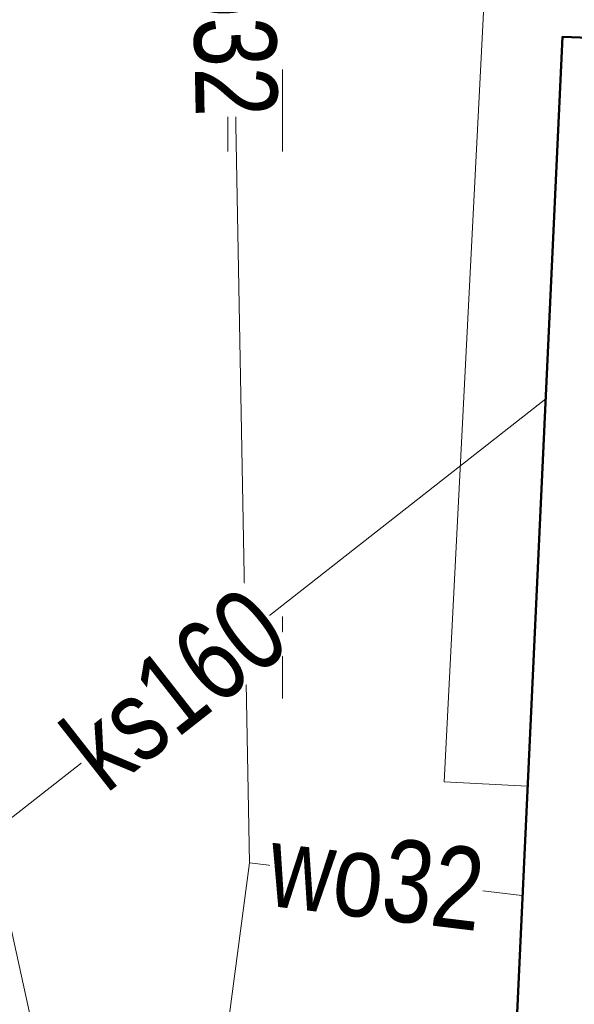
# Model space of a CAD drawing. Header units: metres. Extents: x 5504996 to 5514259, y 5943254 to 5951281.
# Tile 308 of 656: x 5509699.65 to 5509704.72, y 5948007.42 to 5948016.42. Entities that reach past the tile are written whole.
import ezdxf

# ---------------------------------------------------------------- set-up
doc = ezdxf.new("R2010")
doc.units = ezdxf.units.M
doc.linetypes.add('L_0_04', pattern=[1.5, 1, -0.5])
doc.layers.get('0').update_dxf_attribs({"linetype": 'CONTINUOUS', "lineweight": 18, "true_color": 0x000000})
for name, color, linetype, lineweight, true_color in [('EGB_Budynek', 7, 'CONTINUOUS', 50, 0x0a0909), ('GES_PrzewodElektroenergetyczny', 1, 'CONTINUOUS', 18, 0xff0000), ('GES_PrzewodGazowy', 7, 'CONTINUOUS', 18, 0xbfbf00), ('GES_PrzewodKanalizacyjny', 7, 'CONTINUOUS', 18, 0x803300), ('GES_PrzewodWodociagowy', 5, 'CONTINUOUS', 18, 0x0000ff), ('KR_ObiektKarto', 7, 'CONTINUOUS', 18, 0x000000), ('OT_ZagospodarowanieTerenu', 7, 'CONTINUOUS', 18, 0x000000)]:
    doc.layers.add(name, color=color, linetype=linetype, lineweight=lineweight, true_color=true_color)
doc.styles.get("Standard").update_dxf_attribs({"font": 'simplex.shx'})

# ---------------------------------------------------------------- blocks, each defined once
blk = doc.blocks.new('OTZT_S')
at = {"color": 0, "linetype": 'Continuous', "lineweight": 18, "flags": 128}
for points in [[(-0.5, -0.75), (-0.5, 0.75)], [(0.5, 0.75), (0.5, -0.75)]]:
    blk.add_lwpolyline(points, dxfattribs=at)

msp = doc.modelspace()

# ---------------------------------------------------------------- linework, layer by layer
at = {"layer": 'EGB_Budynek', "linetype": 'Continuous', "lineweight": 50, "flags": 128}
msp.add_lwpolyline([(5509726.23, 5948001.44), (5509716.07, 5948001.82), (5509716.11, 5948000.4), (5509707.68, 5948000.65), (5509707.94, 5948006.81), (5509704.18, 5948007.01), (5509704.61, 5948016.26), (5509710.2, 5948016.05), (5509710.02, 5948009.91), (5509715.85, 5948009.74), (5509715.92, 5948011.24), (5509726.58, 5948010.77)], close=True, dxfattribs=at)
at = {"layer": 'GES_PrzewodElektroenergetyczny', "color": 1, "linetype": 'Continuous', "lineweight": 18, "true_color": 0xff0000, "flags": 128}
msp.add_lwpolyline([(5509702.46, 5947972.82), (5509700.47, 5947999.04), (5509699.9, 5948006.6), (5509699.38, 5948008.97), (5509696.92, 5948020.25)], dxfattribs=at)
at = {"layer": 'GES_PrzewodGazowy', "color": 52, "linetype": 'Continuous', "lineweight": 18, "true_color": 0xbfbf00, "flags": 128}
msp.add_lwpolyline([(5509698.41, 5948022.32), (5509698.4, 5948021.85), (5509697.45, 5948021.07), (5509701.58, 5948021.02), (5509704.12, 5948021.02), (5509703.53, 5948009.45), (5509704.29, 5948009.41)], dxfattribs=at)
at = {"layer": 'GES_PrzewodKanalizacyjny', "color": 36, "linetype": 'Continuous', "lineweight": 18, "true_color": 0x803300, "flags": 128}
msp.add_lwpolyline([(5509704.46, 5948012.95), (5509698.36, 5948008.17)], dxfattribs=at)
at = {"layer": 'GES_PrzewodWodociagowy', "color": 5, "linetype": 'Continuous', "lineweight": 18, "true_color": 0x0000ff, "flags": 128}
for points in [[(5509701.5, 5948022.2), (5509701.75, 5948008.71)], [(5509701.75, 5948008.71), (5509697.01, 5947972.9)], [(5509701.75, 5948008.71), (5509704.24, 5948008.41)]]:
    msp.add_lwpolyline(points, dxfattribs=at)
at = {"layer": 'OT_ZagospodarowanieTerenu', "color": 18, "linetype": 'L_0_04', "lineweight": 18, "true_color": 0x000000, "flags": 128}
msp.add_lwpolyline([(5509704.27, 5948004.92), (5509706.55, 5948004.91), (5509706.32, 5947998.35), (5509714.43, 5947998.09), (5509714.56, 5948000.45), (5509716.11, 5948000.4), (5509716.07, 5948001.82), (5509726.23, 5948001.44), (5509726.58, 5948010.77), (5509715.92, 5948011.24), (5509710.06, 5948011.28), (5509710.2, 5948016.05), (5509704.61, 5948016.26), (5509704.18, 5948007.01)], close=True, dxfattribs=at)

# ---------------------------------------------------------------- block references
at = {"layer": 'KR_ObiektKarto', "linetype": 'Continuous', "xscale": 0.5, "yscale": 0.5, "zscale": 0.5}
for p in [(5509701.8025, 5948015.5875), (5509701.8025, 5948015.5875), (5509701.8025, 5948010.5875), (5509701.8025, 5948010.5875)]:
    msp.add_blockref('OTZT_S', p, dxfattribs=at)

# ---------------------------------------------------------------- next in the draw order: texts
at = {"layer": 'GES_PrzewodKanalizacyjny', "color": 36, "true_color": 0x803300, "insert": (5509701.07, 5948010.3), "char_height": 0.75, "attachment_point": 5, "rotation": 38.1, "line_spacing_factor": 0.9, "bg_fill": 3, "box_fill_scale": 1, "bg_fill_color": 0, "bg_fill_transparency": 0}
msp.add_mtext('\\W0.7818x;\\fArial|b0|i0;ks160', dxfattribs=at)
at = {"layer": 'GES_PrzewodWodociagowy', "color": 5, "true_color": 0x0000ff, "char_height": 0.75, "attachment_point": 5, "line_spacing_factor": 0.9, "bg_fill": 3, "box_fill_scale": 1, "bg_fill_color": 0, "bg_fill_transparency": 0}
for insert, rotation in [((5509701.61, 5948016.51), 271.1), ((5509702.91, 5948008.57), 353.1)]:
    msp.add_mtext('\\W0.7818x;\\fArial|b0|i0;wo32', dxfattribs=dict(at, insert=insert, rotation=rotation))

doc.saveas('drawing.dxf')
